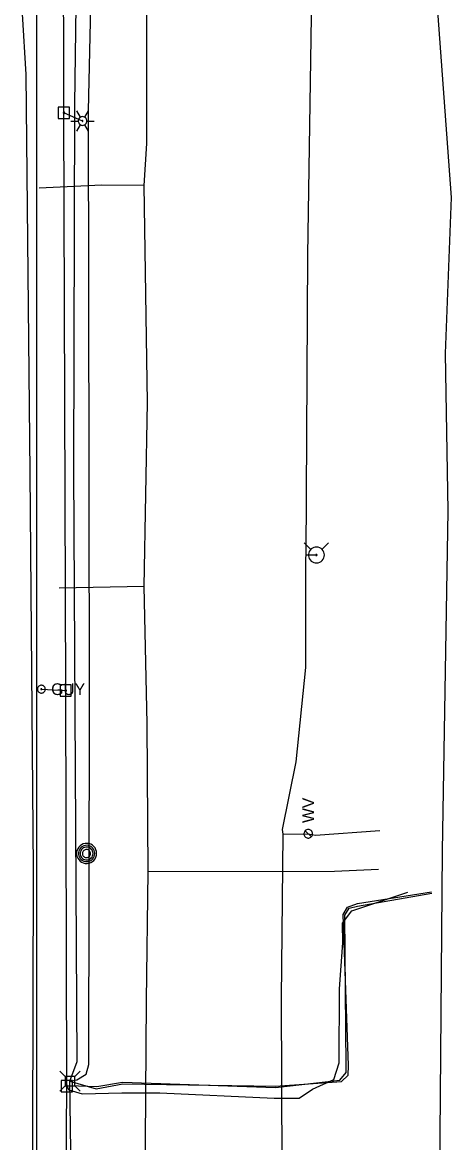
# Model space of a CAD drawing. Extents: x 600849 to 606371, y 330010 to 403088.
# Drawn here: x 602050.2 to 602191.1, y 375660.9 to 376028.9 of the extents above; entities that cross this region are included whole.
import ezdxf

# ---------------------------------------------------------------- set-up
doc = ezdxf.new("R2010")
doc.units = 0
for name, color, linetype in [('E_LTG', 7, 'Continuous'), ('E_UTL_AG_Bold', 7, 'Continuous'), ('E_UTL_E_UG', 7, 'Continuous'), ('E_UTL_EGuyWire', 7, 'Continuous'), ('E_UTL_EPowerPole', 7, 'Continuous'), ('E_UTL_G_UG', 7, 'Continuous'), ('E_UTL_MH', 7, 'Continuous'), ('E_UTL_Overhead', 7, 'Continuous'), ('E_UTL_T_UG', 7, 'Continuous'), ('E_UTL_W', 7, 'Continuous'), ('E_UTL_W_UG', 7, 'Continuous'), ('E_UTL_WHydrant', 7, 'Continuous')]:
    doc.layers.add(name, color=color, linetype=linetype)

msp = doc.modelspace()

# ---------------------------------------------------------------- linework, layer by layer
at = {"layer": 'E_LTG'}
for points in [[(602069.23, 375997.73), (602068.04, 375999.79)], [(602070.66, 375997.73), (602071.85, 375999.79)], [(602066.13, 375996.49), (602068.51, 375996.49)], [(602068.04, 375993.19), (602069.23, 375995.25)], [(602071.37, 375996.49), (602071.35, 375996.76), (602071.27, 375997.02), (602071.15, 375997.26), (602070.98, 375997.48), (602070.77, 375997.66), (602070.54, 375997.79), (602070.28, 375997.88), (602070.01, 375997.92), (602069.74, 375997.91), (602069.48, 375997.84), (602069.23, 375997.73), (602069.01, 375997.57), (602068.82, 375997.38), (602068.67, 375997.15), (602068.57, 375996.89), (602068.52, 375996.63), (602068.52, 375996.36), (602068.57, 375996.09), (602068.67, 375995.84), (602068.82, 375995.61), (602069.01, 375995.41), (602069.23, 375995.25), (602069.48, 375995.14), (602069.74, 375995.08), (602070.01, 375995.06), (602070.28, 375995.1), (602070.54, 375995.19), (602070.77, 375995.33), (602070.98, 375995.51), (602071.15, 375995.72), (602071.27, 375995.96), (602071.35, 375996.22), (602071.37, 375996.49)], [(602071.37, 375996.49), (602071.35, 375996.76), (602071.27, 375997.02), (602071.15, 375997.26), (602070.98, 375997.48), (602070.77, 375997.66), (602070.54, 375997.79), (602070.28, 375997.88), (602070.01, 375997.92), (602069.74, 375997.91), (602069.48, 375997.84), (602069.23, 375997.73), (602069.01, 375997.57), (602068.82, 375997.38), (602068.67, 375997.15), (602068.57, 375996.89), (602068.52, 375996.63), (602068.52, 375996.36), (602068.57, 375996.09), (602068.67, 375995.84), (602068.82, 375995.61), (602069.01, 375995.41), (602069.23, 375995.25), (602069.48, 375995.14), (602069.74, 375995.08), (602070.01, 375995.06), (602070.28, 375995.1), (602070.54, 375995.19), (602070.77, 375995.33), (602070.98, 375995.51), (602071.15, 375995.72), (602071.27, 375995.96), (602071.35, 375996.22), (602071.37, 375996.49)], [(602071.37, 375996.49), (602071.35, 375996.76), (602071.27, 375997.02), (602071.15, 375997.26), (602070.98, 375997.48), (602070.77, 375997.66), (602070.54, 375997.79), (602070.28, 375997.88), (602070.01, 375997.92), (602069.74, 375997.91), (602069.48, 375997.84), (602069.23, 375997.73), (602069.01, 375997.57), (602068.82, 375997.38), (602068.67, 375997.15), (602068.57, 375996.89), (602068.52, 375996.63), (602068.52, 375996.36), (602068.57, 375996.09), (602068.67, 375995.84), (602068.82, 375995.61), (602069.01, 375995.41), (602069.23, 375995.25), (602069.48, 375995.14), (602069.74, 375995.08), (602070.01, 375995.06), (602070.28, 375995.1), (602070.54, 375995.19), (602070.77, 375995.33), (602070.98, 375995.51), (602071.15, 375995.72), (602071.27, 375995.96), (602071.35, 375996.22), (602071.37, 375996.49)], [(602070.06, 375996.49), (602070.06, 375996.51), (602070.05, 375996.54), (602070.04, 375996.56), (602070.03, 375996.57), (602070.01, 375996.59), (602069.99, 375996.6), (602069.97, 375996.61), (602069.95, 375996.61), (602069.93, 375996.61), (602069.9, 375996.6), (602069.88, 375996.6), (602069.87, 375996.58), (602069.85, 375996.57), (602069.84, 375996.55), (602069.83, 375996.53), (602069.83, 375996.5), (602069.83, 375996.48), (602069.83, 375996.46), (602069.84, 375996.44), (602069.85, 375996.42), (602069.87, 375996.4), (602069.88, 375996.39), (602069.9, 375996.38), (602069.93, 375996.37), (602069.95, 375996.37), (602069.97, 375996.38), (602069.99, 375996.38), (602070.01, 375996.4), (602070.03, 375996.41), (602070.04, 375996.43), (602070.05, 375996.45), (602070.06, 375996.47), (602070.06, 375996.49)], [(602071.85, 375993.19), (602070.66, 375995.25)], [(602071.37, 375996.49), (602073.75, 375996.49)]]:
    msp.add_lwpolyline(points, dxfattribs=at)
at = {"layer": 'E_UTL_AG_Bold'}
for points in [[(602064.25, 375682.57), (602062.5, 375684.32)], [(602067.35, 375682.57), (602064.25, 375682.57)], [(602064.25, 375682.57), (602064.25, 375679.47)], [(602067.35, 375682.57), (602069.1, 375684.32)], [(602067.35, 375679.47), (602067.35, 375682.57)], [(602064.25, 375679.47), (602062.5, 375677.72)], [(602064.25, 375679.47), (602067.35, 375679.47)], [(602067.35, 375679.47), (602069.1, 375677.72)]]:
    msp.add_lwpolyline(points, dxfattribs=at)
at = {"layer": 'E_UTL_E_UG'}
for points in [[(602190.41, 375209.68), (602189.93, 375211.21), (602187.05, 375221.7), (602186.15, 375233.49), (602184.79, 375343.38), (602188.12, 375756.65), (602190.01, 375868.4), (602189.17, 375920.06), (602191.12, 375971.36), (602186.02, 376040.13), (602188.46, 376124.45), (602186.48, 376202.65), (602189.22, 376676.59), (602187.24, 376718.66), (602187.01, 376756.48), (602186.63, 376757.46), (602186.36, 376773.8), (602187.28, 376815.39), (602187.32, 376817.34)], [(602064.77, 375679.41), (602065.45, 375678.17), (602069.75, 375676.9), (602082.79, 375677.23), (602095.26, 375677.23), (602132.83, 375675.46), (602141.02, 375675.45), (602145.44, 375678.37), (602152.48, 375681.62), (602154.16, 375687.1), (602154.27, 375711.36), (602155.44, 375726.48), (602155.32, 375732.95), (602158.41, 375736.96), (602176.74, 375743.08)]]:
    msp.add_lwpolyline(points, dxfattribs=at)
at = {"layer": 'E_UTL_EGuyWire'}
msp.add_line((602056.41, 375809.83), (602064.41, 375809.38), dxfattribs=at)
for points in [[(602057.69, 375809.83), (602057.67, 375810.07), (602057.6, 375810.31), (602057.49, 375810.52), (602057.34, 375810.71), (602057.15, 375810.87), (602056.94, 375811), (602056.71, 375811.08), (602056.47, 375811.11), (602056.23, 375811.1), (602055.99, 375811.04), (602055.77, 375810.94), (602055.57, 375810.8), (602055.4, 375810.62), (602055.27, 375810.42), (602055.18, 375810.19), (602055.13, 375809.95), (602055.13, 375809.71), (602055.18, 375809.47), (602055.27, 375809.24), (602055.4, 375809.04), (602055.57, 375808.86), (602055.77, 375808.72), (602055.99, 375808.62), (602056.23, 375808.56), (602056.47, 375808.55), (602056.71, 375808.58), (602056.94, 375808.66), (602057.15, 375808.78), (602057.34, 375808.94), (602057.49, 375809.14), (602057.6, 375809.35), (602057.67, 375809.59), (602057.69, 375809.83)], [(602056.57, 375809.83), (602056.57, 375809.86), (602056.56, 375809.89), (602056.54, 375809.92), (602056.52, 375809.94), (602056.5, 375809.96), (602056.48, 375809.98), (602056.45, 375809.99), (602056.42, 375809.99), (602056.39, 375809.99), (602056.36, 375809.98), (602056.33, 375809.97), (602056.3, 375809.95), (602056.28, 375809.93), (602056.27, 375809.9), (602056.25, 375809.87), (602056.25, 375809.84), (602056.25, 375809.81), (602056.25, 375809.78), (602056.27, 375809.76), (602056.28, 375809.73), (602056.3, 375809.71), (602056.33, 375809.69), (602056.36, 375809.68), (602056.39, 375809.67), (602056.42, 375809.67), (602056.45, 375809.67), (602056.48, 375809.68), (602056.5, 375809.7), (602056.52, 375809.72), (602056.54, 375809.74), (602056.56, 375809.77), (602056.57, 375809.8), (602056.57, 375809.83)]]:
    msp.add_lwpolyline(points, dxfattribs=at)
at = {"layer": 'E_UTL_EPowerPole'}
for points in [[(602063.8, 376001.04), (602063.8, 376003.95)], [(602065.64, 376001.04), (602061.96, 376001.04)], [(602061.96, 376001.04), (602061.96, 375997.35)], [(602064.07, 375999.2), (602064.07, 375999.24), (602064.05, 375999.28), (602064.03, 375999.32), (602064, 375999.36), (602063.97, 375999.39), (602063.93, 375999.41), (602063.89, 375999.43), (602063.84, 375999.43), (602063.8, 375999.43), (602063.75, 375999.42), (602063.71, 375999.4), (602063.67, 375999.38), (602063.64, 375999.34), (602063.62, 375999.31), (602063.6, 375999.26), (602063.59, 375999.22), (602063.59, 375999.17), (602063.6, 375999.13), (602063.62, 375999.09), (602063.64, 375999.05), (602063.67, 375999.02), (602063.71, 375998.99), (602063.75, 375998.97), (602063.8, 375998.96), (602063.84, 375998.96), (602063.89, 375998.96), (602063.93, 375998.98), (602063.97, 375999), (602064, 375999.03), (602064.03, 375999.07), (602064.05, 375999.11), (602064.07, 375999.15), (602064.07, 375999.2)], [(602065.64, 375997.35), (602065.64, 376001.04)], [(602061.96, 375997.35), (602065.64, 375997.35)], [(602066.22, 375811.22), (602062.53, 375811.22)], [(602062.53, 375811.22), (602062.53, 375807.53)], [(602064.38, 375811.22), (602064.38, 375814.13)], [(602066.22, 375807.53), (602066.22, 375811.22)], [(602062.53, 375807.53), (602066.22, 375807.53)], [(602064.65, 375809.38), (602064.64, 375809.43), (602064.63, 375809.47), (602064.61, 375809.51), (602064.58, 375809.55), (602064.55, 375809.58), (602064.51, 375809.6), (602064.47, 375809.61), (602064.42, 375809.62), (602064.37, 375809.62), (602064.33, 375809.61), (602064.29, 375809.59), (602064.25, 375809.56), (602064.22, 375809.53), (602064.2, 375809.49), (602064.18, 375809.45), (602064.17, 375809.4), (602064.17, 375809.36), (602064.18, 375809.31), (602064.2, 375809.27), (602064.22, 375809.23), (602064.25, 375809.2), (602064.29, 375809.17), (602064.33, 375809.16), (602064.37, 375809.15), (602064.42, 375809.14), (602064.47, 375809.15), (602064.51, 375809.16), (602064.55, 375809.19), (602064.58, 375809.22), (602064.61, 375809.25), (602064.63, 375809.29), (602064.64, 375809.34), (602064.65, 375809.38)], [(602064.73, 375681.25), (602064.73, 375684.16)], [(602066.58, 375681.25), (602062.89, 375681.25)], [(602062.89, 375681.25), (602062.89, 375677.56)], [(602065.01, 375679.41), (602065, 375679.45), (602064.99, 375679.5), (602064.97, 375679.54), (602064.94, 375679.57), (602064.91, 375679.6), (602064.87, 375679.62), (602064.82, 375679.64), (602064.78, 375679.65), (602064.73, 375679.64), (602064.69, 375679.63), (602064.65, 375679.61), (602064.61, 375679.59), (602064.58, 375679.55), (602064.55, 375679.52), (602064.54, 375679.47), (602064.53, 375679.43), (602064.53, 375679.38), (602064.54, 375679.34), (602064.55, 375679.3), (602064.58, 375679.26), (602064.61, 375679.23), (602064.65, 375679.2), (602064.69, 375679.18), (602064.73, 375679.17), (602064.78, 375679.17), (602064.82, 375679.18), (602064.87, 375679.19), (602064.91, 375679.21), (602064.94, 375679.24), (602064.97, 375679.28), (602064.99, 375679.32), (602065, 375679.36), (602065.01, 375679.41)], [(602066.58, 375677.56), (602066.58, 375681.25)], [(602062.89, 375677.56), (602066.58, 375677.56)]]:
    msp.add_lwpolyline(points, dxfattribs=at)
at = {"layer": 'E_UTL_G_UG'}
for points in [[(602090.33, 375630.39), (602090.98, 375707.52), (602091.42, 375749.84), (602091.13, 375798.57), (602090.21, 375843.59), (602091.29, 375904.04), (602090.16, 375975.27), (602091, 375989.08), (602091.04, 376015.11), (602091.08, 376087.36), (602091.47, 376165.62), (602091.95, 376182.76), (602091.98, 376183.65), (602090.88, 376243.6), (602089.33, 376305.47), (602090.11, 376364.15), (602090.25, 376443.58)], [(602090.16, 375975.27), (602076.27, 375975.43), (602055.63, 375974.48)], [(602090.21, 375843.59), (602062.23, 375843.04)], [(602167.14, 375750.56), (602152.68, 375749.89), (602091.42, 375749.84)]]:
    msp.add_lwpolyline(points, dxfattribs=at)
at = {"layer": 'E_UTL_MH'}
for points in [[(602074.56, 375755.87), (602074.5, 375756.49), (602074.32, 375757.09), (602074.04, 375757.65), (602073.65, 375758.14), (602073.17, 375758.55), (602072.63, 375758.87), (602072.04, 375759.07), (602071.42, 375759.16), (602070.79, 375759.13), (602070.18, 375758.99), (602069.61, 375758.72), (602069.1, 375758.36), (602068.67, 375757.91), (602068.33, 375757.38), (602068.09, 375756.8), (602067.97, 375756.18), (602067.97, 375755.55), (602068.09, 375754.94), (602068.33, 375754.35), (602068.67, 375753.83), (602069.1, 375753.37), (602069.61, 375753.01), (602070.18, 375752.75), (602070.79, 375752.6), (602071.42, 375752.57), (602072.04, 375752.66), (602072.63, 375752.86), (602073.17, 375753.18), (602073.65, 375753.59), (602074.04, 375754.08), (602074.32, 375754.64), (602074.5, 375755.24), (602074.56, 375755.87)], [(602073.94, 375755.86), (602073.9, 375756.37), (602073.75, 375756.86), (602073.52, 375757.31), (602073.2, 375757.71), (602072.82, 375758.04), (602072.38, 375758.3), (602071.9, 375758.46), (602071.39, 375758.54), (602070.89, 375758.51), (602070.39, 375758.39), (602069.93, 375758.18), (602069.51, 375757.89), (602069.16, 375757.52), (602068.89, 375757.09), (602068.7, 375756.62), (602068.6, 375756.12), (602068.6, 375755.61), (602068.7, 375755.11), (602068.89, 375754.64), (602069.16, 375754.21), (602069.51, 375753.84), (602069.93, 375753.54), (602070.39, 375753.33), (602070.89, 375753.21), (602071.39, 375753.19), (602071.9, 375753.26), (602072.38, 375753.43), (602072.82, 375753.68), (602073.2, 375754.02), (602073.52, 375754.42), (602073.75, 375754.87), (602073.9, 375755.36), (602073.94, 375755.86)], [(602073.38, 375755.83), (602073.34, 375756.24), (602073.23, 375756.62), (602073.04, 375756.98), (602072.79, 375757.3), (602072.49, 375757.57), (602072.14, 375757.77), (602071.75, 375757.9), (602071.35, 375757.96), (602070.95, 375757.94), (602070.56, 375757.85), (602070.19, 375757.68), (602069.86, 375757.44), (602069.58, 375757.15), (602069.36, 375756.81), (602069.21, 375756.43), (602069.13, 375756.04), (602069.13, 375755.63), (602069.21, 375755.23), (602069.36, 375754.86), (602069.58, 375754.52), (602069.86, 375754.22), (602070.19, 375753.99), (602070.56, 375753.82), (602070.95, 375753.73), (602071.35, 375753.71), (602071.75, 375753.76), (602072.14, 375753.9), (602072.49, 375754.1), (602072.79, 375754.36), (602073.04, 375754.68), (602073.23, 375755.04), (602073.34, 375755.43), (602073.38, 375755.83)], [(602072.53, 375755.82), (602072.5, 375756.07), (602072.43, 375756.31), (602072.31, 375756.54), (602072.16, 375756.74), (602071.97, 375756.9), (602071.75, 375757.03), (602071.51, 375757.11), (602071.26, 375757.15), (602071, 375757.14), (602070.76, 375757.08), (602070.53, 375756.97), (602070.32, 375756.82), (602070.15, 375756.64), (602070.01, 375756.43), (602069.92, 375756.19), (602069.87, 375755.94), (602069.87, 375755.69), (602069.92, 375755.44), (602070.01, 375755.21), (602070.15, 375754.99), (602070.32, 375754.81), (602070.53, 375754.66), (602070.76, 375754.56), (602071, 375754.5), (602071.26, 375754.49), (602071.51, 375754.52), (602071.75, 375754.61), (602071.97, 375754.73), (602072.16, 375754.9), (602072.31, 375755.1), (602072.43, 375755.32), (602072.5, 375755.57), (602072.53, 375755.82)]]:
    msp.add_lwpolyline(points, dxfattribs=at)
at = {"layer": 'E_UTL_Overhead'}
for points in [[(602065.76, 374864.44), (602065.08, 375005.94), (602064.91, 375146.3), (602064.66, 375287.35), (602064.5, 375474.72), (602064.37, 375619.94), (602064.77, 375679.41), (602064.41, 375809.38), (602063.83, 375999.2), (602063.47, 376187.97), (602063.07, 376372.59), (602063.14, 376562.11), (602062.17, 376753.86), (602063.01, 376821.14), (602061.51, 376984.74), (602059.26, 377161.57), (602058.1, 377338.74)], [(602069.94, 375996.49), (602063.83, 375999.2)]]:
    msp.add_lwpolyline(points, dxfattribs=at)
at = {"layer": 'E_UTL_T_UG'}
for points in [[(602055.02, 373190.4), (602054.9, 376316.68), (602051.39, 376320.34), (602051.52, 376386.68)], [(602065.8, 375681.02), (602068.05, 375681.52), (602071.1, 375683.38), (602071.97, 375686.56), (602072.18, 375802.06), (602072.08, 375880.8), (602071.85, 375999.83), (602072.62, 376034.16), (602074.11, 376157.73), (602073.47, 376199.87), (602072.04, 376280.57), (602073.16, 376373.22), (602070.02, 376377.19), (602064.99, 376378.75), (602064.54, 376378.89)], [(602056.65, 374876.16), (602056.56, 375006.47), (602055.52, 375153.81), (602058.07, 375266.58), (602059.7, 375292.14), (602058.26, 375292.19), (602056.46, 375294.38), (602056.46, 375435.81), (602055.24, 375464.42), (602053.46, 375618.71), (602053.85, 375750.72), (602052.72, 375881), (602051.42, 376011.78), (602050.17, 376031.68), (602051.41, 376156.74), (602054.26, 376374.41)], [(602066.16, 375475.51), (602067.52, 375477.91), (602067.17, 375502.95), (602067.29, 375581.36), (602066.6, 375620.23), (602065.8, 375681.02), (602068.19, 375687.5), (602067.48, 375802.47), (602067.09, 375881.87), (602067.35, 376002.06), (602067.85, 376034.24), (602065.57, 376157.01), (602066.09, 376198.27), (602066.01, 376199.74), (602067.42, 376280.91), (602066.75, 376373.94), (602064.59, 376377.32), (602064.46, 376377.41)], [(602064.77, 375679.41), (602065.64, 375679.65), (602074.61, 375679.33), (602083.03, 375680.75), (602133.29, 375679.01), (602154.45, 375681.39), (602156.45, 375683.91), (602156.55, 375685.89), (602156.02, 375735.61), (602157.44, 375737.92), (602160.27, 375738.58), (602184.67, 375742.77)], [(602065.8, 375681.02), (602074.35, 375678.57), (602083.17, 375680.18), (602133.25, 375679.43), (602154.96, 375680.97), (602157.14, 375683.01), (602157.29, 375686.24), (602155.5, 375735.76), (602156.89, 375738.25), (602160.26, 375739.36), (602184.56, 375743.28)]]:
    msp.add_lwpolyline(points, dxfattribs=at)
at = {"layer": 'E_UTL_W'}
for points in [[(602144.05, 375763.73), (602143.78, 375763.71), (602143.52, 375763.63), (602143.28, 375763.51), (602143.07, 375763.34), (602142.89, 375763.13), (602142.76, 375762.9), (602142.67, 375762.64), (602142.63, 375762.38), (602142.64, 375762.1), (602142.71, 375761.84), (602142.82, 375761.59), (602142.97, 375761.37), (602143.17, 375761.19), (602143.4, 375761.04), (602143.65, 375760.94), (602143.92, 375760.89), (602144.19, 375760.89), (602144.45, 375760.94), (602144.71, 375761.04), (602144.93, 375761.19), (602145.13, 375761.37), (602145.29, 375761.59), (602145.4, 375761.84), (602145.46, 375762.1), (602145.48, 375762.38), (602145.44, 375762.64), (602145.35, 375762.9), (602145.21, 375763.13), (602145.04, 375763.34), (602144.82, 375763.51), (602144.58, 375763.63), (602144.32, 375763.71), (602144.05, 375763.73)], [(602145.06, 375761.3), (602143.04, 375763.32)]]:
    msp.add_lwpolyline(points, dxfattribs=at)
at = {"layer": 'E_UTL_W_UG'}
for points in [[(602135.71, 375597.53), (602135.31, 375708.24), (602135.76, 375762.16), (602135.59, 375763.7), (602140.12, 375785.95), (602143.2, 375816.9), (602143.2, 375852.72), (602143.39, 375854.01), (602143.96, 375952.39), (602146.12, 376094.96), (602145.68, 376157.15), (602143.94, 376220.88), (602145.26, 376293.57), (602144.76, 376350.89), (602145.04, 376353.46), (602145, 376358.27), (602144.67, 376438.27)], [(602143.39, 375854.01), (602146.72, 375853.91)], [(602135.76, 375762.16), (602144.05, 375762.31), (602146.4, 375761.88), (602167.52, 375763.35)]]:
    msp.add_lwpolyline(points, dxfattribs=at)
at = {"layer": 'E_UTL_WHydrant'}
for points in [[(602144.89, 375855.74), (602142.74, 375857.89)], [(602149.34, 375853.91), (602149.3, 375854.4), (602149.16, 375854.88), (602148.93, 375855.33), (602148.62, 375855.72), (602148.24, 375856.04), (602147.81, 375856.29), (602147.34, 375856.46), (602146.85, 375856.53), (602146.35, 375856.5), (602145.86, 375856.39), (602145.41, 375856.18), (602145, 375855.89), (602144.66, 375855.53), (602144.39, 375855.11), (602144.2, 375854.65), (602144.11, 375854.16), (602144.11, 375853.66), (602144.2, 375853.17), (602144.39, 375852.71), (602144.66, 375852.29), (602145, 375851.93), (602145.41, 375851.64), (602145.86, 375851.43), (602146.35, 375851.31), (602146.85, 375851.29), (602147.34, 375851.36), (602147.81, 375851.52), (602148.24, 375851.77), (602148.62, 375852.1), (602148.93, 375852.49), (602149.16, 375852.93), (602149.3, 375853.41), (602149.34, 375853.91)], [(602148.56, 375855.74), (602150.7, 375857.89)], [(602146.92, 375853.91), (602146.92, 375853.95), (602146.91, 375853.98), (602146.89, 375854.02), (602146.87, 375854.05), (602146.84, 375854.07), (602146.8, 375854.09), (602146.77, 375854.1), (602146.73, 375854.11), (602146.69, 375854.11), (602146.66, 375854.1), (602146.62, 375854.08), (602146.59, 375854.06), (602146.56, 375854.03), (602146.54, 375854), (602146.53, 375853.97), (602146.52, 375853.93), (602146.52, 375853.89), (602146.53, 375853.85), (602146.54, 375853.82), (602146.56, 375853.78), (602146.59, 375853.76), (602146.62, 375853.73), (602146.66, 375853.72), (602146.69, 375853.71), (602146.73, 375853.71), (602146.77, 375853.71), (602146.8, 375853.73), (602146.84, 375853.75), (602146.87, 375853.77), (602146.89, 375853.8), (602146.91, 375853.83), (602146.92, 375853.87), (602146.92, 375853.91)]]:
    msp.add_lwpolyline(points, dxfattribs=at)

# ---------------------------------------------------------------- texts
at = {"layer": 'E_UTL_EGuyWire'}
msp.add_text('GUY', height=3.85, dxfattribs=at).set_placement((602059.62, 375807.9))
at = {"layer": 'E_UTL_W'}
msp.add_text('WV', height=3.85, rotation=90, dxfattribs=at).set_placement((602145.98, 375765.87))

doc.saveas('drawing.dxf')
